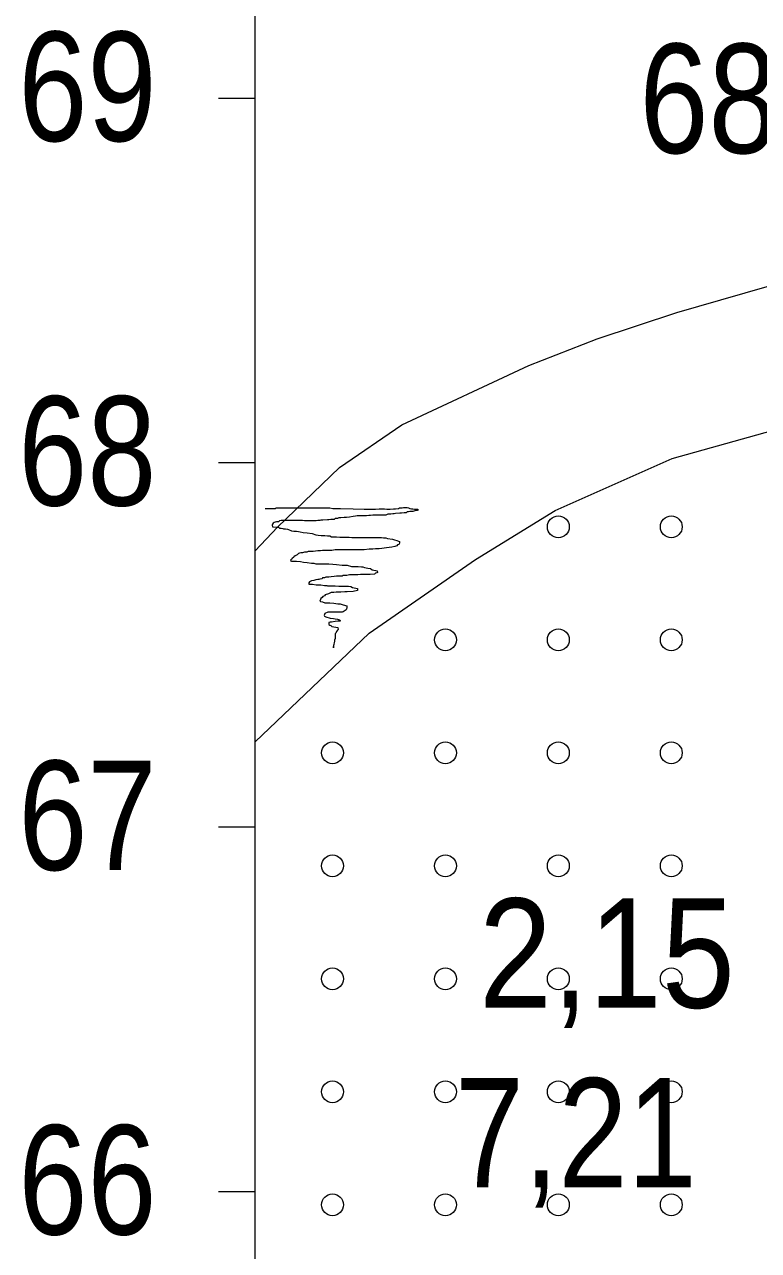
# Model space of a CAD drawing. Extents: x 640121 to 640955, y 6441885 to 6442246.
# Drawn here: x 640628.7 to 640648.85, y 6442170.54 to 6442204.18 of the extents above; entities that cross this region are included whole.
import ezdxf
from ezdxf.enums import TextEntityAlignment as Align

# ---------------------------------------------------------------- set-up
doc = ezdxf.new("R2010")
doc.units = 0
doc.header["$LTSCALE"] = 1.2
for name, color, linetype, lineweight in [('30', 7, 'Continuous', 13), ('31', 7, 'Continuous', 13), ('32', 7, 'Continuous', 13), ('33', 7, 'Continuous', 13), ('40', 7, 'Continuous', 13), ('43', 7, 'Continuous', 13)]:
    doc.layers.add(name, color=color, linetype=linetype, lineweight=lineweight)

msp = doc.modelspace()

# ---------------------------------------------------------------- linework, layer by layer
at = {"layer": '30'}
for p, q in [((640635.03, 6442062.16), (640635.03, 6442212.16)), ((640634.03, 6442202.16), (640635.03, 6442202.16)), ((640634.03, 6442192.16), (640635.03, 6442192.16)), ((640634.03, 6442182.16), (640635.03, 6442182.16)), ((640634.03, 6442172.16), (640635.03, 6442172.16))]:
    msp.add_line(p, q, dxfattribs=at)
at = {"layer": '31'}
for points in [[(640635.03, 6442189.74), (640635.65, 6442190.39), (640637.35, 6442192.02), (640639.06, 6442193.19), (640642.55, 6442194.82), (640644.42, 6442195.55), (640646.61, 6442196.28), (640649.69, 6442197.16), (640653.76, 6442198.39), (640656.8, 6442198.87), (640659.58, 6442199.42), (640662.34, 6442200.43), (640664.73, 6442201.56), (640667.25, 6442202.5), (640669.69, 6442202.94), (640672.57, 6442202.86), (640674.63, 6442202.24), (640677.01, 6442202.19), (640680.69, 6442202.29), (640682.66, 6442202.36), (640682.82, 6442202.57), (640687.82, 6442202.76), (640688.01, 6442202.46)], [(640635.03, 6442184.5), (640638.16, 6442187.48), (640641.08, 6442189.5), (640643.27, 6442190.84), (640646.48, 6442192.27), (640649.66, 6442193.16), (640652.62, 6442193.55), (640658.2, 6442195.42), (640661.81, 6442197.38), (640665.74, 6442199.21), (640668.33, 6442200.18), (640672.14, 6442200.13), (640676.68, 6442199.93), (640681.71, 6442200.83), (640682.66, 6442202.36)]]:
    msp.add_lwpolyline(points, dxfattribs=at)
at = {"layer": '40'}
for points in [[(640635.31, 6442190.9), (640635.37, 6442190.9), (640635.47, 6442190.9), (640635.58, 6442190.9), (640635.61, 6442190.92), (640635.71, 6442190.92), (640635.87, 6442190.92), (640636.19, 6442190.92), (640636.37, 6442190.92), (640636.41, 6442190.92), (640636.45, 6442190.92), (640636.52, 6442190.92), (640636.6, 6442190.92), (640636.71, 6442190.92), (640636.79, 6442190.92), (640636.85, 6442190.92), (640636.94, 6442190.92), (640637.01, 6442190.92), (640637.08, 6442190.92), (640637.17, 6442190.9), (640637.21, 6442190.9), (640637.29, 6442190.9), (640637.38, 6442190.9), (640637.72, 6442190.89), (640638.03, 6442190.88), (640638.13, 6442190.88), (640638.19, 6442190.88), (640638.22, 6442190.88), (640638.27, 6442190.88), (640638.34, 6442190.88), (640638.44, 6442190.89), (640638.49, 6442190.89), (640638.52, 6442190.89), (640638.55, 6442190.89), (640638.58, 6442190.89), (640638.65, 6442190.88), (640638.69, 6442190.88), (640638.74, 6442190.88), (640638.83, 6442190.89), (640638.89, 6442190.89), (640638.97, 6442190.9), (640639, 6442190.92), (640639.07, 6442190.92), (640639.11, 6442190.93), (640639.16, 6442190.93), (640639.21, 6442190.93), (640639.24, 6442190.92), (640639.28, 6442190.9), (640639.33, 6442190.89), (640639.36, 6442190.89)], [(640639.36, 6442190.89), (640639.41, 6442190.88), (640639.45, 6442190.88), (640639.49, 6442190.88), (640639.52, 6442190.86), (640639.49, 6442190.84), (640639.51, 6442190.86), (640639.47, 6442190.84), (640639.42, 6442190.83), (640639.36, 6442190.82), (640639.33, 6442190.82), (640639.28, 6442190.82), (640639.24, 6442190.81), (640639.21, 6442190.81), (640639.18, 6442190.78), (640639.12, 6442190.78), (640639.05, 6442190.77), (640639.01, 6442190.77), (640638.89, 6442190.76), (640638.85, 6442190.75), (640638.81, 6442190.75), (640638.76, 6442190.74), (640638.71, 6442190.74), (640638.68, 6442190.74), (640638.62, 6442190.72), (640638.58, 6442190.72), (640638.47, 6442190.72), (640638.41, 6442190.72), (640638.34, 6442190.72), (640638.26, 6442190.72), (640638.2, 6442190.71), (640638.15, 6442190.71), (640638.09, 6442190.7), (640638.03, 6442190.7), (640637.86, 6442190.7), (640637.83, 6442190.7), (640637.79, 6442190.69), (640637.72, 6442190.68), (640637.62, 6442190.66), (640637.54, 6442190.65), (640637.48, 6442190.65), (640637.39, 6442190.64), (640637.33, 6442190.64), (640637.29, 6442190.62), (640637.23, 6442190.62), (640637.2, 6442190.6), (640637.17, 6442190.6), (640637.11, 6442190.6), (640637.06, 6442190.59), (640637.02, 6442190.59), (640636.89, 6442190.58), (640636.84, 6442190.58)], [(640636.84, 6442190.58), (640636.81, 6442190.57), (640636.75, 6442190.57), (640636.71, 6442190.56), (640636.67, 6442190.56), (640636.64, 6442190.56), (640636.59, 6442190.56), (640636.54, 6442190.56), (640636.49, 6442190.56), (640636.42, 6442190.56), (640636.39, 6442190.56), (640636.33, 6442190.57), (640636.29, 6442190.57), (640636.25, 6442190.57), (640636.22, 6442190.57), (640636.17, 6442190.57), (640636.12, 6442190.57), (640636.05, 6442190.57), (640636.01, 6442190.57), (640635.98, 6442190.57), (640635.92, 6442190.57), (640635.88, 6442190.57), (640635.83, 6442190.57), (640635.8, 6442190.57), (640635.75, 6442190.57), (640635.7, 6442190.56), (640635.67, 6442190.53), (640635.62, 6442190.53), (640635.58, 6442190.52), (640635.56, 6442190.51), (640635.53, 6442190.5), (640635.51, 6442190.47), (640635.5, 6442190.44), (640635.51, 6442190.4), (640635.61, 6442190.39), (640635.67, 6442190.39), (640635.7, 6442190.36), (640635.75, 6442190.36), (640635.79, 6442190.35), (640635.81, 6442190.34), (640635.87, 6442190.34), (640635.92, 6442190.33), (640635.95, 6442190.32), (640636.03, 6442190.29), (640636.1, 6442190.28), (640636.17, 6442190.28), (640636.22, 6442190.27), (640636.27, 6442190.26), (640636.35, 6442190.24), (640636.46, 6442190.23)], [(640636.46, 6442190.23), (640636.6, 6442190.21), (640636.7, 6442190.18), (640636.76, 6442190.17), (640636.85, 6442190.16), (640636.95, 6442190.16), (640637.02, 6442190.15), (640637.08, 6442190.15), (640637.13, 6442190.12), (640637.21, 6442190.12), (640637.27, 6442190.12), (640637.36, 6442190.11), (640637.44, 6442190.11), (640637.51, 6442190.11), (640637.61, 6442190.11), (640637.69, 6442190.1), (640637.75, 6442190.1), (640637.79, 6442190.1), (640637.86, 6442190.1), (640637.93, 6442190.1), (640638.02, 6442190.1), (640638.11, 6442190.1), (640638.2, 6442190.1), (640638.26, 6442190.1), (640638.34, 6442190.1), (640638.38, 6442190.1), (640638.44, 6442190.1), (640638.5, 6442190.1), (640638.56, 6442190.09), (640638.62, 6442190.09), (640638.67, 6442190.08), (640638.8, 6442190.06), (640638.86, 6442190.04), (640638.92, 6442190.02), (640638.97, 6442190), (640639, 6442189.99), (640639, 6442189.96), (640638.99, 6442189.92), (640638.97, 6442189.91), (640638.94, 6442189.9), (640638.92, 6442189.87), (640638.87, 6442189.86), (640638.79, 6442189.84), (640638.64, 6442189.82), (640638.51, 6442189.8), (640638.44, 6442189.79), (640638.34, 6442189.79), (640638.26, 6442189.78), (640638.16, 6442189.78), (640638.03, 6442189.76), (640637.84, 6442189.76), (640637.67, 6442189.76)], [(640637.67, 6442189.76), (640637.59, 6442189.76), (640637.51, 6442189.76), (640637.43, 6442189.76), (640637.37, 6442189.76), (640637.31, 6442189.76), (640637.23, 6442189.76), (640637.14, 6442189.75), (640636.96, 6442189.75), (640636.88, 6442189.75), (640636.83, 6442189.74), (640636.75, 6442189.74), (640636.63, 6442189.72), (640636.49, 6442189.72), (640636.45, 6442189.7), (640636.39, 6442189.7), (640636.36, 6442189.69), (640636.33, 6442189.68), (640636.29, 6442189.68), (640636.25, 6442189.67), (640636.22, 6442189.66), (640636.19, 6442189.63), (640636.13, 6442189.6), (640636.1, 6442189.57), (640636.09, 6442189.55), (640636.05, 6442189.54), (640636.04, 6442189.51), (640636.01, 6442189.49), (640636, 6442189.46), (640636.03, 6442189.45), (640636.06, 6442189.45), (640636.12, 6442189.45), (640636.17, 6442189.45), (640636.28, 6442189.44), (640636.36, 6442189.43), (640636.46, 6442189.42), (640636.58, 6442189.4), (640636.64, 6442189.4), (640636.7, 6442189.38), (640636.76, 6442189.38), (640636.93, 6442189.38), (640637.06, 6442189.38), (640637.17, 6442189.37), (640637.27, 6442189.36), (640637.42, 6442189.34), (640637.56, 6442189.34), (640637.68, 6442189.31), (640637.77, 6442189.31), (640637.86, 6442189.31), (640637.95, 6442189.3)], [(640637.95, 6442189.3), (640637.99, 6442189.3), (640638.04, 6442189.28), (640638.13, 6442189.26), (640638.2, 6442189.25), (640638.25, 6442189.22), (640638.29, 6442189.21), (640638.35, 6442189.2), (640638.38, 6442189.19), (640638.39, 6442189.14), (640638.37, 6442189.13), (640638.34, 6442189.12), (640638.31, 6442189.1), (640638.19, 6442189.09), (640638.13, 6442189.09), (640638.09, 6442189.09), (640638.02, 6442189.09), (640637.93, 6442189.09), (640637.85, 6442189.08), (640637.8, 6442189.08), (640637.75, 6442189.08), (640637.62, 6442189.08), (640637.55, 6442189.06), (640637.51, 6442189.06), (640637.45, 6442189.06), (640637.42, 6442189.04), (640637.36, 6442189.04), (640637.27, 6442189.04), (640637.2, 6442189.03), (640637.12, 6442189.02), (640637.06, 6442189.01), (640637.02, 6442189.01), (640636.97, 6442189.01), (640636.94, 6442189), (640636.88, 6442189), (640636.87, 6442188.97), (640636.81, 6442188.96), (640636.78, 6442188.95), (640636.75, 6442188.95), (640636.7, 6442188.94), (640636.64, 6442188.92), (640636.58, 6442188.91), (640636.53, 6442188.89), (640636.51, 6442188.86), (640636.51, 6442188.82), (640636.54, 6442188.82), (640636.61, 6442188.82), (640636.71, 6442188.8), (640636.79, 6442188.8), (640636.84, 6442188.8), (640636.94, 6442188.79), (640637, 6442188.79)], [(640637, 6442188.79), (640637.02, 6442188.78), (640637.06, 6442188.78), (640637.12, 6442188.78), (640637.19, 6442188.78), (640637.23, 6442188.78), (640637.33, 6442188.77), (640637.42, 6442188.77), (640637.45, 6442188.77), (640637.5, 6442188.77), (640637.54, 6442188.77), (640637.6, 6442188.77), (640637.66, 6442188.76), (640637.71, 6442188.73), (640637.75, 6442188.72), (640637.8, 6442188.71), (640637.84, 6442188.7), (640637.84, 6442188.65), (640637.72, 6442188.62), (640637.56, 6442188.61), (640637.5, 6442188.61), (640637.39, 6442188.6), (640637.33, 6442188.6), (640637.26, 6442188.6), (640637.19, 6442188.59), (640637.12, 6442188.59), (640637.05, 6442188.56), (640636.96, 6442188.53), (640636.94, 6442188.5), (640636.89, 6442188.48), (640636.87, 6442188.46), (640636.84, 6442188.43), (640636.83, 6442188.4), (640636.81, 6442188.36), (640636.83, 6442188.35), (640636.88, 6442188.34), (640636.95, 6442188.31), (640637.08, 6442188.31), (640637.19, 6442188.3), (640637.25, 6442188.29), (640637.3, 6442188.28), (640637.37, 6442188.28), (640637.45, 6442188.26), (640637.55, 6442188.23), (640637.55, 6442188.18), (640637.54, 6442188.14), (640637.53, 6442188.12), (640637.45, 6442188.06), (640637.42, 6442188.05), (640637.36, 6442188.05), (640637.27, 6442188.05), (640637.19, 6442188.05), (640637.12, 6442188.05), (640637.03, 6442188.05), (640636.95, 6442188.02), (640636.94, 6442187.99), (640636.93, 6442187.96), (640636.94, 6442187.94), (640636.97, 6442187.93), (640637.09, 6442187.89), (640637.18, 6442187.88), (640637.23, 6442187.87), (640637.29, 6442187.86), (640637.35, 6442187.84), (640637.38, 6442187.82), (640637.36, 6442187.81), (640637.3, 6442187.81), (640637.23, 6442187.8), (640637.13, 6442187.78), (640637.09, 6442187.78), (640637.06, 6442187.77), (640637.06, 6442187.72), (640637.08, 6442187.7), (640637.11, 6442187.69), (640637.14, 6442187.66), (640637.19, 6442187.65), (640637.25, 6442187.64), (640637.3, 6442187.63), (640637.31, 6442187.58), (640637.29, 6442187.56), (640637.27, 6442187.52), (640637.25, 6442187.48), (640637.23, 6442187.46), (640637.23, 6442187.41), (640637.23, 6442187.36), (640637.23, 6442187.33), (640637.21, 6442187.29), (640637.21, 6442187.24), (640637.2, 6442187.22), (640637.19, 6442187.17), (640637.18, 6442187.14), (640637.18, 6442187.09), (640637.18, 6442187.08), (640637.18, 6442187.11)]]:
    msp.add_lwpolyline(points, dxfattribs=at)
at = {"layer": '43'}
for centre in [(640643.357, 6442190.395), (640646.457, 6442190.395), (640640.257, 6442187.295), (640643.357, 6442187.295), (640646.457, 6442187.295), (640637.157, 6442184.195), (640640.257, 6442184.195), (640643.357, 6442184.195), (640646.457, 6442184.195), (640637.157, 6442181.095), (640640.257, 6442181.095), (640643.357, 6442181.095), (640646.457, 6442181.095), (640637.157, 6442177.995), (640640.257, 6442177.995), (640643.357, 6442177.995), (640646.457, 6442177.995), (640637.157, 6442174.895), (640640.257, 6442174.895), (640643.357, 6442174.895), (640646.457, 6442174.895), (640637.157, 6442171.795), (640640.257, 6442171.795), (640643.357, 6442171.795), (640646.457, 6442171.795)]:
    msp.add_circle(centre, 0.3, dxfattribs=at)

# ---------------------------------------------------------------- texts
at = {"layer": '30', "width": 0.85}
for s, p in [('69', (640630.43, 6442200.98)), ('68', (640630.425, 6442190.98)), ('67', (640630.43, 6442180.98)), ('66', (640630.43, 6442170.98))]:
    msp.add_text(s, height=3, dxfattribs=at).set_placement(p, align=Align.CENTER)
at = {"layer": '32'}
for s, width, p in [('68,50', 0.85, (640649.85, 6442200.65)), ('2,15', 0.9, (640644.69, 6442177.2))]:
    msp.add_text(s, height=3, dxfattribs=dict(at, width=width)).set_placement(p, align=Align.CENTER)
at = {"layer": '33', "width": 0.85}
msp.add_text('7,21', height=3, dxfattribs=at).set_placement((640643.835, 6442172.27), align=Align.CENTER)

doc.saveas('drawing.dxf')
